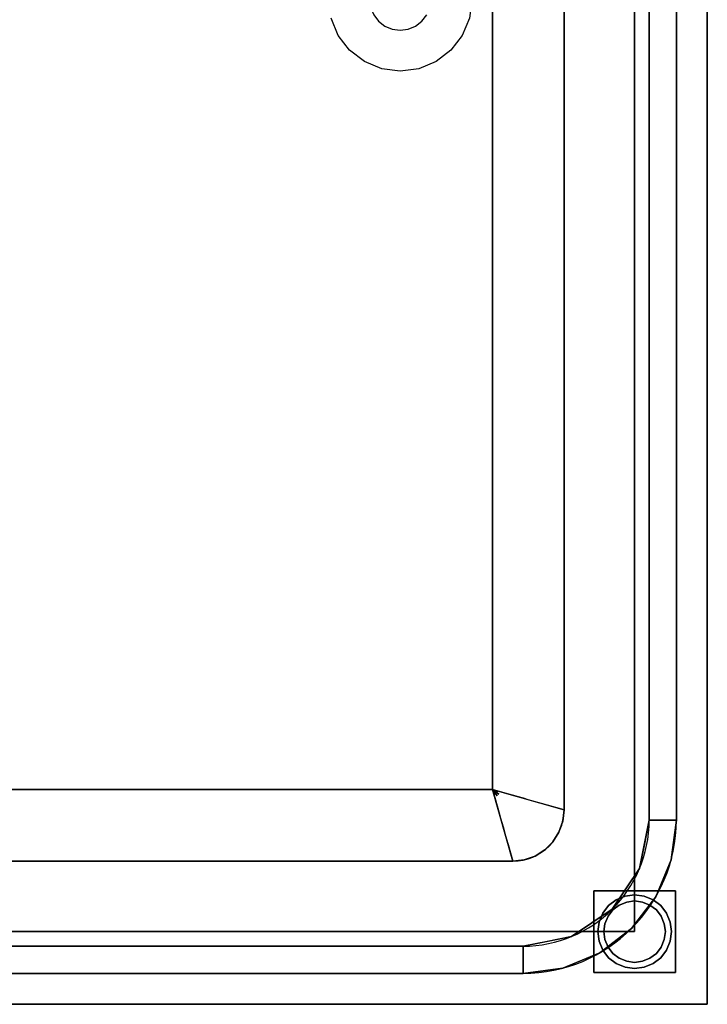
# Model space of a CAD drawing. Extents: x 3940905 to 4145695, y 925352 to 1109797.
# Tile 297 of 656: x 3980240 to 3980576, y 1101361 to 1101842. Entities that reach past the tile are written whole.
import ezdxf

# ---------------------------------------------------------------- set-up
doc = ezdxf.new("R2010")
doc.units = 0
doc.header["$LTSCALE"] = 750
doc.header["$MEASUREMENT"] = 0
doc.layers.add('CKD Equipments', color=252, linetype='CONTINUOUS', lineweight=0)

msp = doc.modelspace()

# ---------------------------------------------------------------- linework, layer by layer
at = {"layer": 'CKD Equipments', "color": 4, "lineweight": -2, "ltscale": 0.2}
for p, q in [((3980576.07, 1102060.53), (3980576.07, 1101360.53)), ((3980547.68, 1101450.53), (3980547.68, 1101950.53)), ((3980560.96, 1101950.53), (3980560.96, 1101450.53)), ((3980506.07, 1101905.53), (3980506.07, 1101455.53)), ((3980471.07, 1101465.53), (3980471.07, 1101895.53)), ((3979681.07, 1101465.53), (3980471.07, 1101465.53)), ((3980481.07, 1101430.53), (3979671.07, 1101430.53)), ((3979666.07, 1101388.92), (3980486.07, 1101388.92)), ((3980486.07, 1101375.64), (3979666.07, 1101375.64)), ((3980576.07, 1101360.53), (3979576.07, 1101360.53))]:
    msp.add_line(p, q, dxfattribs=at)
for centre, radius in [((3980481.07, 1101455.53), 25), ((3980486.07, 1101450.53), 74.89), ((3980486.07, 1101450.53), 61.61)]:
    msp.add_arc(centre, radius, 270, 0, dxfattribs=at)
for points, invisible_edges in [([(3980576.07, 1101360.53, 850), (3980540.57, 1101396.03, 850), (3980540.57, 1101950.53, 850), (3980576.07, 1102060.53, 850)], 5), ([(3980576.07, 1102037.53, 900), (3980576.07, 1101360.53, 900), (3980576.07, 1101360.53, 850), (3980576.07, 1102060.53, 850)], 8), ([(3980576.07, 1102037.53, 900), (3980560.96, 1101950.53, 900), (3980560.96, 1101450.53, 900), (3980576.07, 1101360.53, 900)], 5), ([(3980411.58, 1101847.64, 480), (3980413.08, 1101844.03, 480), (3979611.57, 1101396.03, 480), (3979611.57, 1101950.53, 480)], 10), ([(3980540.57, 1101396.03, 480), (3980436.68, 1101840.92, 480), (3980439.06, 1101844.03, 480), (3980540.57, 1101950.53, 480)], 5), ([(3980547.68, 1101950.53, 890), (3980505.45, 1101911.09, 890), (3980506.07, 1101905.53, 890), (3980547.68, 1101450.53, 890)], 5), ([(3980506.07, 1101905.53, 890), (3980506.07, 1101455.53, 890), (3980547.68, 1101450.53, 890)], 14), ([(3979681.07, 1101895.53, 520), (3979681.07, 1101465.53, 520), (3980395.76, 1101834.03, 520), (3980392.26, 1101842.47, 520)], 10), ([(3980471.07, 1101895.53, 520), (3980461.07, 1101851.53, 520), (3980459.88, 1101842.47, 520), (3980471.07, 1101465.53, 520)], 5), ([(3979611.57, 1101396.03, 480), (3980413.08, 1101844.03, 480), (3980415.46, 1101840.92, 480), (3980540.57, 1101396.03, 480)], 5), ([(3980540.57, 1101396.03, 480), (3980415.46, 1101840.92, 480), (3980418.57, 1101838.54, 480)], 13), ([(3980433.57, 1101838.54, 480), (3980436.68, 1101840.92, 480), (3980540.57, 1101396.03, 480)], 14), ([(3980459.88, 1101842.47, 520), (3980456.38, 1101834.03, 520), (3980471.07, 1101465.53, 520)], 14), ([(3980540.57, 1101396.03, 480), (3980418.57, 1101838.54, 480), (3980422.19, 1101837.04, 480)], 13), ([(3980540.57, 1101396.03, 480), (3980422.19, 1101837.04, 480), (3980426.07, 1101836.53, 480)], 13), ([(3980429.95, 1101837.04, 480), (3980540.57, 1101396.03, 480), (3980426.07, 1101836.53, 480)], 3), ([(3980429.95, 1101837.04, 480), (3980433.57, 1101838.54, 480), (3980540.57, 1101396.03, 480)], 14), ([(3980401.32, 1101826.78, 520), (3980395.76, 1101834.03, 520), (3979681.07, 1101465.53, 520), (3980471.07, 1101465.53, 520)], 10), ([(3980450.82, 1101826.78, 520), (3980471.07, 1101465.53, 520), (3980456.38, 1101834.03, 520)], 3), ([(3980408.57, 1101821.22, 520), (3980401.32, 1101826.78, 520), (3980471.07, 1101465.53, 520)], 14), ([(3980471.07, 1101465.53, 520), (3980450.82, 1101826.78, 520), (3980443.57, 1101821.22, 520)], 13), ([(3980417.01, 1101817.72, 520), (3980408.57, 1101821.22, 520), (3980471.07, 1101465.53, 520)], 14), ([(3980471.07, 1101465.53, 520), (3980443.57, 1101821.22, 520), (3980435.13, 1101817.72, 520)], 13), ([(3980426.07, 1101816.53, 520), (3980417.01, 1101817.72, 520), (3980471.07, 1101465.53, 520)], 14), ([(3980435.13, 1101817.72, 520), (3980426.07, 1101816.53, 520), (3980471.07, 1101465.53, 520)], 14), ([(3980473.42, 1101462.39, 557.25), (3980474.21, 1101463.18, 557.25), (3980471.07, 1101465.53, 520)], 1), ([(3980473.62, 1101464.29, 547.6), (3980475.09, 1101464.38, 562.5), (3980471.07, 1101465.53, 520)], 1), ([(3980471.07, 1101465.53, 520), (3980472.22, 1101461.51, 562.5), (3980472.31, 1101462.98, 547.6)], 2), ([(3980472.31, 1101462.98, 547.6), (3980473.42, 1101462.39, 557.25), (3980471.07, 1101465.53, 520)], 1), ([(3980474.21, 1101463.18, 557.25), (3980473.62, 1101464.29, 547.6), (3980471.07, 1101465.53, 520)], 1), ([(3980479.11, 1101463.23, 605), (3980475.09, 1101464.38, 562.5), (3980477.34, 1101461.92, 589.69)], 14), ([(3980473.37, 1101457.49, 605), (3980474.67, 1101459.26, 589.69), (3980472.22, 1101461.51, 562.5)], 3), ([(3980481.48, 1101462.55, 630), (3980479.11, 1101463.23, 605), (3980480.73, 1101459.04, 631.14)], 14), ([(3980481.48, 1101462.55, 630), (3980482.94, 1101457.8, 655.55), (3980483.84, 1101461.88, 655)], 3), ([(3980483.84, 1101461.88, 655), (3980482.94, 1101457.8, 655.55), (3980486.21, 1101461.2, 680)], 3), ([(3980485.01, 1101456.26, 680), (3980488.57, 1101460.53, 705), (3980486.21, 1101461.2, 680)], 13), ([(3980488.57, 1101460.53, 705), (3980488.65, 1101455.09, 716.71), (3980490.94, 1101459.85, 730)], 3), ([(3980491.82, 1101454.28, 748.39), (3980493.3, 1101459.18, 755), (3980490.94, 1101459.85, 730)], 13), ([(3980473.37, 1101457.49, 605), (3980474.52, 1101453.47, 647.5), (3980475.54, 1101456.65, 616.74)], 14), ([(3980493.3, 1101459.18, 755), (3980491.82, 1101454.28, 748.39), (3980495.67, 1101458.5, 780)], 3), ([(3980495.8, 1101452.75, 790.25), (3980498.03, 1101457.82, 805), (3980495.67, 1101458.5, 780)], 13), ([(3980498.03, 1101457.82, 805), (3980498.08, 1101450.01, 820.32), (3980502.05, 1101456.68, 847.5)], 3), ([(3980506.07, 1101455.53, 890), (3980502.05, 1101456.68, 847.5), (3980502.65, 1101450.2, 862.41)], 14), ([(3980506.07, 1101455.53, 890), (3980502.65, 1101450.2, 862.41), (3980505.45, 1101449.97, 890)], 3), ([(3980505.45, 1101449.97, 890), (3980547.68, 1101450.53, 890), (3980506.07, 1101455.53, 890)], 3), ([(3980474.52, 1101453.47, 647.5), (3980475.09, 1101451.46, 668.75), (3980476.99, 1101454.17, 644.25)], 14), ([(3980475.09, 1101451.46, 668.75), (3980475.67, 1101449.45, 690), (3980478.13, 1101450.81, 679.37)], 14), ([(3980505.45, 1101449.97, 890), (3980502.65, 1101450.2, 862.41), (3980503.6, 1101444.68, 890)], 3), ([(3980505.45, 1101449.97, 890), (3980503.6, 1101444.68, 890), (3980542.99, 1101426.95, 890), (3980547.68, 1101450.53, 890)], 10), ([(3980545.33, 1101438.74, 890), (3980560.96, 1101450.53, 900), (3980547.68, 1101450.53, 890)], 1), ([(3980545.33, 1101438.74, 890), (3980558.41, 1101431.14, 900), (3980560.96, 1101450.53, 900)], 13), ([(3980560.96, 1101450.53, 900), (3980558.41, 1101431.14, 900), (3980576.07, 1101360.53, 900)], 14), ([(3980480.48, 1101448.9, 704.37), (3980475.67, 1101449.45, 690), (3980476.44, 1101446.73, 718.75)], 13), ([(3980476.44, 1101446.73, 718.75), (3980477.22, 1101444.01, 747.5), (3980482.69, 1101445.65, 741.73)], 14), ([(3980478, 1101441.29, 776.25), (3980484.38, 1101442.51, 776.25), (3980477.22, 1101444.01, 747.5)], 3), ([(3980478, 1101441.29, 776.25), (3980478.77, 1101438.57, 805), (3980484.38, 1101442.51, 776.25)], 14), ([(3980496.66, 1101435.98, 890), (3980500.62, 1101439.94, 890), (3980499.1, 1101444.57, 852.75)], 14), ([(3980500.62, 1101439.94, 890), (3980503.6, 1101444.68, 890), (3980499.1, 1101444.57, 852.75)], 14), ([(3980542.99, 1101426.95, 890), (3980503.6, 1101444.68, 890), (3980500.62, 1101439.94, 890), (3980529.63, 1101406.96, 890)], 5), ([(3980478.77, 1101438.57, 805), (3980479.92, 1101434.55, 847.5), (3980486.6, 1101438.52, 820.31)], 14), ([(3980491.92, 1101433, 890), (3980496.66, 1101435.98, 890), (3980492.03, 1101437.5, 852.75)], 14), ([(3980509.65, 1101393.61, 890), (3980529.63, 1101406.96, 890), (3980496.66, 1101435.98, 890), (3980491.92, 1101433, 890)], 10), ([(3980496.66, 1101435.98, 890), (3980529.63, 1101406.96, 890), (3980500.62, 1101439.94, 890)], 3), ([(3980545.33, 1101438.74, 890), (3980542.99, 1101426.95, 890), (3980558.41, 1101431.14, 900)], 14), ([(3979671.07, 1101430.53, 890), (3979665.51, 1101431.15, 890), (3979666.07, 1101388.92, 890), (3980486.07, 1101388.92, 890)], 10), ([(3980486.07, 1101388.92, 890), (3980486.64, 1101431.15, 890), (3980481.07, 1101430.53, 890), (3979671.07, 1101430.53, 890)], 9), ([(3980486.41, 1101433.95, 862.4), (3980479.92, 1101434.55, 847.5), (3980481.07, 1101430.53, 890)], 13), ([(3980481.07, 1101430.53, 890), (3980486.64, 1101431.15, 890), (3980486.41, 1101433.95, 862.4)], 14), ([(3980509.65, 1101393.61, 890), (3980491.92, 1101433, 890), (3980486.64, 1101431.15, 890), (3980486.07, 1101388.92, 890)], 5), ([(3980486.64, 1101431.15, 890), (3980491.92, 1101433, 890), (3980486.41, 1101433.95, 862.4)], 14), ([(3980550.93, 1101413.08, 900), (3980558.41, 1101431.14, 900), (3980542.99, 1101426.95, 890)], 14), ([(3980550.93, 1101413.08, 900), (3980576.07, 1101360.53, 900), (3980558.41, 1101431.14, 900)], 3), ([(3980550.93, 1101413.08, 900), (3980542.99, 1101426.95, 890), (3980536.31, 1101416.96, 890)], 13), ([(3980529.63, 1101406.96, 890), (3980539.02, 1101397.57, 900), (3980536.31, 1101416.96, 890)], 3), ([(3980550.93, 1101413.08, 900), (3980536.31, 1101416.96, 890), (3980539.02, 1101397.57, 900)], 3), ([(3980557.96, 1101400.69, 5), (3980540.57, 1101414.03, 5), (3980535.91, 1101413.41, 5), (3980524.98, 1101405.03, 5)], 13), ([(3980553.3, 1101408.75, 0), (3980556.16, 1101405.03, 0), (3980524.98, 1101405.03, 0), (3980540.57, 1101414.03, 0)], 14), ([(3980524.98, 1101405.03, 0), (3980535.91, 1101413.41, 0), (3980540.57, 1101414.03, 0)], 13), ([(3980535.91, 1101413.41, 5), (3980531.57, 1101411.62, 5), (3980527.84, 1101408.75, 5), (3980524.98, 1101405.03, 5)], 8), ([(3980527.84, 1101408.75, 0), (3980531.57, 1101411.62, 0), (3980535.91, 1101413.41, 0), (3980524.98, 1101405.03, 0)], 4), ([(3980531.57, 1101411.62, 0), (3980527.84, 1101408.75, 0), (3980527.84, 1101408.75, 5), (3980531.57, 1101411.62, 5)], 10), ([(3980535.91, 1101413.41, 0), (3980531.57, 1101411.62, 0), (3980531.57, 1101411.62, 5), (3980535.91, 1101413.41, 5)], 10), ([(3980540.57, 1101414.03, 0), (3980535.91, 1101413.41, 0), (3980535.91, 1101413.41, 5), (3980540.57, 1101414.03, 5)], 10), ([(3980576.07, 1101360.53, 900), (3980550.93, 1101413.08, 900), (3980539.02, 1101397.57, 900)], 13), ([(3980557.96, 1101400.69, 5), (3980556.16, 1101405.03, 5), (3980553.3, 1101408.75, 5), (3980540.57, 1101414.03, 5)], 12), ([(3980549.57, 1101411.62, 5), (3980545.23, 1101413.41, 5), (3980540.57, 1101414.03, 5), (3980553.3, 1101408.75, 5)], 4), ([(3980540.57, 1101414.03, 0), (3980545.23, 1101413.41, 0), (3980549.57, 1101411.62, 0), (3980553.3, 1101408.75, 0)], 8), ([(3980540.57, 1101414.03, 5), (3980545.23, 1101413.41, 5), (3980545.23, 1101413.41, 0), (3980540.57, 1101414.03, 0)], 10), ([(3980549.57, 1101411.62, 0), (3980545.23, 1101413.41, 0), (3980545.23, 1101413.41, 5), (3980549.57, 1101411.62, 5)], 10), ([(3980553.3, 1101408.75, 0), (3980549.57, 1101411.62, 0), (3980549.57, 1101411.62, 5), (3980553.3, 1101408.75, 5)], 10), ([(3980519.64, 1101400.29, 890), (3980539.02, 1101397.57, 900), (3980529.63, 1101406.96, 890)], 3), ([(3980527.84, 1101408.75, 0), (3980524.98, 1101405.03, 0), (3980524.98, 1101405.03, 5), (3980527.84, 1101408.75, 5)], 10), ([(3980525.57, 1101396.03, 5), (3980526.08, 1101399.91, 5), (3980527.58, 1101403.53, 5), (3980540.57, 1101411.03, 5)], 12), ([(3980555.06, 1101399.91, 75), (3980553.56, 1101403.53, 75), (3980551.18, 1101406.63, 75), (3980525.57, 1101396.03, 75)], 12), ([(3980527.58, 1101403.53, 75), (3980526.08, 1101399.91, 75), (3980525.57, 1101396.03, 75), (3980551.18, 1101406.63, 75)], 12), ([(3980533.07, 1101409.02, 5), (3980536.69, 1101410.52, 5), (3980540.57, 1101411.03, 5), (3980527.58, 1101403.53, 5)], 12), ([(3980527.58, 1101403.53, 75), (3980533.07, 1101409.02, 75), (3980529.96, 1101406.63, 75)], 1), ([(3980533.07, 1101409.02, 5), (3980527.58, 1101403.53, 5), (3980529.96, 1101406.63, 5)], 1), ([(3980529.96, 1101406.63, 75), (3980529.96, 1101406.63, 5), (3980527.58, 1101403.53, 5), (3980527.58, 1101403.53, 75)], 5), ([(3980533.07, 1101409.02, 75), (3980533.07, 1101409.02, 5), (3980529.96, 1101406.63, 5), (3980529.96, 1101406.63, 75)], 5), ([(3980536.69, 1101410.52, 75), (3980533.07, 1101409.02, 75), (3980540.57, 1101411.03, 75)], 2), ([(3980536.69, 1101410.52, 75), (3980536.69, 1101410.52, 5), (3980533.07, 1101409.02, 5), (3980533.07, 1101409.02, 75)], 5), ([(3980536.69, 1101410.52, 5), (3980536.69, 1101410.52, 75), (3980540.57, 1101411.03, 75), (3980540.57, 1101411.03, 5)], 5), ([(3980544.45, 1101410.52, 75), (3980540.57, 1101411.03, 75), (3980551.18, 1101406.63, 75), (3980548.07, 1101409.02, 75)], 2), ([(3980551.18, 1101406.63, 5), (3980540.57, 1101411.03, 5), (3980544.45, 1101410.52, 5), (3980548.07, 1101409.02, 5)], 1), ([(3980544.45, 1101410.52, 75), (3980544.45, 1101410.52, 5), (3980540.57, 1101411.03, 5), (3980540.57, 1101411.03, 75)], 5), ([(3980548.07, 1101409.02, 75), (3980548.07, 1101409.02, 5), (3980544.45, 1101410.52, 5), (3980544.45, 1101410.52, 75)], 5), ([(3980551.18, 1101406.63, 75), (3980551.18, 1101406.63, 5), (3980548.07, 1101409.02, 5), (3980548.07, 1101409.02, 75)], 5), ([(3980551.18, 1101406.63, 5), (3980553.56, 1101403.53, 5), (3980555.06, 1101399.91, 5)], 12), ([(3980551.18, 1101406.63, 75), (3980553.56, 1101403.53, 75), (3980553.56, 1101403.53, 5), (3980551.18, 1101406.63, 5)], 10), ([(3980556.16, 1101405.03, 0), (3980553.3, 1101408.75, 0), (3980553.3, 1101408.75, 5), (3980556.16, 1101405.03, 5)], 10), ([(3980524.98, 1101405.03, 5), (3980523.18, 1101400.69, 5), (3980522.57, 1101396.03, 5), (3980557.96, 1101400.69, 5)], 12), ([(3980524.98, 1101405.03, 0), (3980556.16, 1101405.03, 0), (3980523.18, 1101391.37, 0), (3980522.57, 1101396.03, 0)], 11), ([(3980524.98, 1101405.03, 0), (3980522.57, 1101396.03, 0), (3980523.18, 1101400.69, 0)], 1), ([(3980523.18, 1101391.37, 0), (3980556.16, 1101405.03, 0), (3980557.96, 1101400.69, 0), (3980557.96, 1101391.37, 0)], 13), ([(3980524.98, 1101405.03, 0), (3980523.18, 1101400.69, 0), (3980523.18, 1101400.69, 5), (3980524.98, 1101405.03, 5)], 10), ([(3980527.58, 1101403.53, 75), (3980527.58, 1101403.53, 5), (3980526.08, 1101399.91, 5), (3980526.08, 1101399.91, 75)], 5), ([(3980553.56, 1101403.53, 5), (3980553.56, 1101403.53, 75), (3980555.06, 1101399.91, 75), (3980555.06, 1101399.91, 5)], 5), ([(3980557.96, 1101400.69, 0), (3980556.16, 1101405.03, 0), (3980556.16, 1101405.03, 5), (3980557.96, 1101400.69, 5)], 10), ([(3980519.64, 1101400.29, 890), (3980509.65, 1101393.61, 890), (3980523.51, 1101385.67, 900)], 14), ([(3980539.02, 1101397.57, 900), (3980519.64, 1101400.29, 890), (3980523.51, 1101385.67, 900)], 3), ([(3980522.57, 1101396.03, 5), (3980557.96, 1101391.37, 5), (3980558.57, 1101396.03, 5), (3980557.96, 1101400.69, 5)], 9), ([(3980522.57, 1101396.03, 5), (3980523.18, 1101400.69, 5), (3980523.18, 1101400.69, 0), (3980522.57, 1101396.03, 0)], 2), ([(3980539.02, 1101397.57, 900), (3980523.51, 1101385.67, 900), (3980576.07, 1101360.53, 900)], 14), ([(3980525.57, 1101396.03, 75), (3980526.08, 1101392.14, 75), (3980527.58, 1101388.53, 75), (3980555.06, 1101399.91, 75)], 12), ([(3980527.58, 1101388.53, 5), (3980525.57, 1101396.03, 5), (3980555.06, 1101399.91, 5), (3980529.96, 1101385.42, 5)], 7), ([(3980526.08, 1101399.91, 75), (3980526.08, 1101399.91, 5), (3980525.57, 1101396.03, 5), (3980525.57, 1101396.03, 75)], 1), ([(3980555.06, 1101399.91, 75), (3980527.58, 1101388.53, 75), (3980529.96, 1101385.42, 75), (3980555.57, 1101396.03, 75)], 5), ([(3980555.57, 1101396.03, 5), (3980555.06, 1101392.14, 5), (3980555.06, 1101399.91, 5)], 2), ([(3980555.57, 1101396.03, 5), (3980555.06, 1101399.91, 5), (3980555.06, 1101399.91, 75), (3980555.57, 1101396.03, 75)], 2), ([(3980557.96, 1101391.37, 0), (3980557.96, 1101400.69, 0), (3980558.57, 1101396.03, 0)], 1), ([(3980558.57, 1101396.03, 0), (3980557.96, 1101400.69, 0), (3980557.96, 1101400.69, 5), (3980558.57, 1101396.03, 5)], 2), ([(3979611.57, 1101396.03, 850), (3980540.57, 1101396.03, 850), (3980576.07, 1101360.53, 850), (3979576.07, 1101360.53, 850)], 10), ([(3980505.45, 1101378.19, 900), (3980509.65, 1101393.61, 890), (3980497.86, 1101391.26, 890)], 13), ([(3980509.65, 1101393.61, 890), (3980505.45, 1101378.19, 900), (3980523.51, 1101385.67, 900)], 13), ([(3980557.96, 1101391.37, 5), (3980522.57, 1101396.03, 5), (3980523.18, 1101391.37, 5), (3980531.57, 1101380.44, 5)], 13), ([(3980522.57, 1101396.03, 0), (3980523.18, 1101391.37, 0), (3980523.18, 1101391.37, 5), (3980522.57, 1101396.03, 5)], 2), ([(3980526.08, 1101392.14, 5), (3980525.57, 1101396.03, 5), (3980527.58, 1101388.53, 5)], 2), ([(3980525.57, 1101396.03, 75), (3980525.57, 1101396.03, 5), (3980526.08, 1101392.14, 5), (3980526.08, 1101392.14, 75)], 4), ([(3980526.08, 1101392.14, 75), (3980526.08, 1101392.14, 5), (3980527.58, 1101388.53, 5), (3980527.58, 1101388.53, 75)], 5), ([(3980529.96, 1101385.42, 75), (3980544.45, 1101381.54, 75), (3980548.07, 1101383.04, 75), (3980555.57, 1101396.03, 75)], 13), ([(3980548.07, 1101383.04, 5), (3980544.45, 1101381.54, 5), (3980555.06, 1101392.14, 5), (3980551.18, 1101385.42, 5)], 6), ([(3980555.06, 1101392.14, 75), (3980555.57, 1101396.03, 75), (3980548.07, 1101383.04, 75), (3980553.56, 1101388.53, 75)], 6), ([(3980551.18, 1101385.42, 5), (3980555.06, 1101392.14, 5), (3980553.56, 1101388.53, 5)], 1), ([(3980553.56, 1101388.53, 75), (3980553.56, 1101388.53, 5), (3980555.06, 1101392.14, 5), (3980555.06, 1101392.14, 75)], 5), ([(3980555.06, 1101392.14, 75), (3980555.06, 1101392.14, 5), (3980555.57, 1101396.03, 5), (3980555.57, 1101396.03, 75)], 1), ([(3980558.57, 1101396.03, 5), (3980557.96, 1101391.37, 5), (3980557.96, 1101391.37, 0), (3980558.57, 1101396.03, 0)], 2), ([(3980505.45, 1101378.19, 900), (3980497.86, 1101391.26, 890), (3980486.07, 1101375.64, 900)], 3), ([(3980486.07, 1101388.92, 890), (3980486.07, 1101375.64, 900), (3980497.86, 1101391.26, 890)], 2), ([(3980524.98, 1101387.03, 5), (3980527.84, 1101383.3, 5), (3980531.57, 1101380.44, 5), (3980523.18, 1101391.37, 5)], 4), ([(3980549.57, 1101380.44, 0), (3980523.18, 1101391.37, 0), (3980557.96, 1101391.37, 0), (3980553.3, 1101383.3, 0)], 7), ([(3980523.18, 1101391.37, 0), (3980549.57, 1101380.44, 0), (3980545.23, 1101378.64, 0), (3980531.57, 1101380.44, 0)], 13), ([(3980531.57, 1101380.44, 0), (3980527.84, 1101383.3, 0), (3980524.98, 1101387.03, 0), (3980523.18, 1101391.37, 0)], 8), ([(3980523.18, 1101391.37, 0), (3980524.98, 1101387.03, 0), (3980524.98, 1101387.03, 5), (3980523.18, 1101391.37, 5)], 10), ([(3980527.58, 1101388.53, 75), (3980527.58, 1101388.53, 5), (3980529.96, 1101385.42, 5), (3980529.96, 1101385.42, 75)], 5), ([(3980531.57, 1101380.44, 5), (3980545.23, 1101378.64, 5), (3980549.57, 1101380.44, 5), (3980557.96, 1101391.37, 5)], 13), ([(3980553.56, 1101388.53, 75), (3980548.07, 1101383.04, 75), (3980551.18, 1101385.42, 75)], 1), ([(3980557.96, 1101391.37, 5), (3980549.57, 1101380.44, 5), (3980553.3, 1101383.3, 5), (3980556.16, 1101387.03, 5)], 1), ([(3980551.18, 1101385.42, 75), (3980551.18, 1101385.42, 5), (3980553.56, 1101388.53, 5), (3980553.56, 1101388.53, 75)], 5), ([(3980553.3, 1101383.3, 0), (3980557.96, 1101391.37, 0), (3980556.16, 1101387.03, 0)], 1), ([(3980556.16, 1101387.03, 0), (3980557.96, 1101391.37, 0), (3980557.96, 1101391.37, 5), (3980556.16, 1101387.03, 5)], 10), ([(3980523.51, 1101385.67, 900), (3980505.45, 1101378.19, 900), (3980576.07, 1101360.53, 900)], 14), ([(3980524.98, 1101387.03, 0), (3980527.84, 1101383.3, 0), (3980527.84, 1101383.3, 5), (3980524.98, 1101387.03, 5)], 10), ([(3980527.84, 1101383.3, 0), (3980531.57, 1101380.44, 0), (3980531.57, 1101380.44, 5), (3980527.84, 1101383.3, 5)], 10), ([(3980533.07, 1101383.04, 75), (3980536.69, 1101381.54, 75), (3980540.57, 1101381.03, 75), (3980529.96, 1101385.42, 75)], 4), ([(3980544.45, 1101381.54, 75), (3980529.96, 1101385.42, 75), (3980540.57, 1101381.03, 75)], 3), ([(3980540.57, 1101381.03, 5), (3980536.69, 1101381.54, 5), (3980533.07, 1101383.04, 5), (3980529.96, 1101385.42, 5)], 8), ([(3980540.57, 1101381.03, 5), (3980529.96, 1101385.42, 5), (3980544.45, 1101381.54, 5)], 3), ([(3980529.96, 1101385.42, 75), (3980529.96, 1101385.42, 5), (3980533.07, 1101383.04, 5), (3980533.07, 1101383.04, 75)], 5), ([(3980533.07, 1101383.04, 75), (3980533.07, 1101383.04, 5), (3980536.69, 1101381.54, 5), (3980536.69, 1101381.54, 75)], 5), ([(3980544.45, 1101381.54, 75), (3980544.45, 1101381.54, 5), (3980548.07, 1101383.04, 5), (3980548.07, 1101383.04, 75)], 5), ([(3980548.07, 1101383.04, 75), (3980548.07, 1101383.04, 5), (3980551.18, 1101385.42, 5), (3980551.18, 1101385.42, 75)], 5), ([(3980549.57, 1101380.44, 0), (3980553.3, 1101383.3, 0), (3980553.3, 1101383.3, 5), (3980549.57, 1101380.44, 5)], 10), ([(3980553.3, 1101383.3, 0), (3980556.16, 1101387.03, 0), (3980556.16, 1101387.03, 5), (3980553.3, 1101383.3, 5)], 10), ([(3980505.45, 1101378.19, 900), (3980486.07, 1101375.64, 900), (3980576.07, 1101360.53, 900)], 14), ([(3980531.57, 1101380.44, 5), (3980535.91, 1101378.64, 5), (3980540.57, 1101378.03, 5), (3980545.23, 1101378.64, 5)], 8), ([(3980540.57, 1101378.03, 0), (3980535.91, 1101378.64, 0), (3980531.57, 1101380.44, 0), (3980545.23, 1101378.64, 0)], 4), ([(3980531.57, 1101380.44, 0), (3980535.91, 1101378.64, 0), (3980535.91, 1101378.64, 5), (3980531.57, 1101380.44, 5)], 10), ([(3980540.57, 1101378.03, 5), (3980535.91, 1101378.64, 5), (3980535.91, 1101378.64, 0), (3980540.57, 1101378.03, 0)], 10), ([(3980536.69, 1101381.54, 75), (3980536.69, 1101381.54, 5), (3980540.57, 1101381.03, 5), (3980540.57, 1101381.03, 75)], 5), ([(3980544.45, 1101381.54, 5), (3980544.45, 1101381.54, 75), (3980540.57, 1101381.03, 75), (3980540.57, 1101381.03, 5)], 5), ([(3980540.57, 1101378.03, 0), (3980545.23, 1101378.64, 0), (3980545.23, 1101378.64, 5), (3980540.57, 1101378.03, 5)], 10), ([(3980545.23, 1101378.64, 0), (3980549.57, 1101380.44, 0), (3980549.57, 1101380.44, 5), (3980545.23, 1101378.64, 5)], 10), ([(3980576.07, 1101360.53, 900), (3980486.07, 1101375.64, 900), (3979666.07, 1101375.64, 900), (3979576.07, 1101360.53, 900)], 5)]:
    msp.add_3dface(points, dxfattribs=dict(at, invisible_edges=invisible_edges))
for points in [[(3980540.57, 1101950.53, 480), (3980540.57, 1101950.53, 850), (3980540.57, 1101396.03, 850), (3980540.57, 1101396.03, 480)], [(3980547.68, 1101450.53, 890), (3980560.96, 1101450.53, 900), (3980560.96, 1101950.53, 900), (3980547.68, 1101950.53, 890)], [(3980471.07, 1101465.53, 520), (3980506.07, 1101455.53, 890), (3980506.07, 1101905.53, 890), (3980471.07, 1101895.53, 520)], [(3979681.07, 1101465.53, 520), (3979671.07, 1101430.53, 890), (3980481.07, 1101430.53, 890), (3980471.07, 1101465.53, 520)], [(3980520.57, 1101416.03, 850), (3980520.57, 1101376.03, 850), (3980560.57, 1101376.03, 850), (3980560.57, 1101416.03, 850)], [(3980560.57, 1101376.03, 75), (3980520.57, 1101376.03, 75), (3980520.57, 1101416.03, 75), (3980560.57, 1101416.03, 75)], [(3980560.57, 1101416.03, 850), (3980560.57, 1101416.03, 75), (3980520.57, 1101416.03, 75), (3980520.57, 1101416.03, 850)], [(3980520.57, 1101416.03, 850), (3980520.57, 1101416.03, 75), (3980520.57, 1101376.03, 75), (3980520.57, 1101376.03, 850)], [(3980560.57, 1101376.03, 850), (3980560.57, 1101376.03, 75), (3980560.57, 1101416.03, 75), (3980560.57, 1101416.03, 850)], [(3980540.57, 1101396.03, 480), (3980540.57, 1101396.03, 850), (3979611.57, 1101396.03, 850), (3979611.57, 1101396.03, 480)], [(3979666.07, 1101388.92, 890), (3979666.07, 1101375.64, 900), (3980486.07, 1101375.64, 900), (3980486.07, 1101388.92, 890)], [(3980520.57, 1101376.03, 850), (3980520.57, 1101376.03, 75), (3980560.57, 1101376.03, 75), (3980560.57, 1101376.03, 850)], [(3980576.07, 1101360.53, 900), (3979576.07, 1101360.53, 900), (3979576.07, 1101360.53, 850), (3980576.07, 1101360.53, 850)]]:
    msp.add_3dface(points, dxfattribs=at)

doc.saveas('drawing.dxf')
